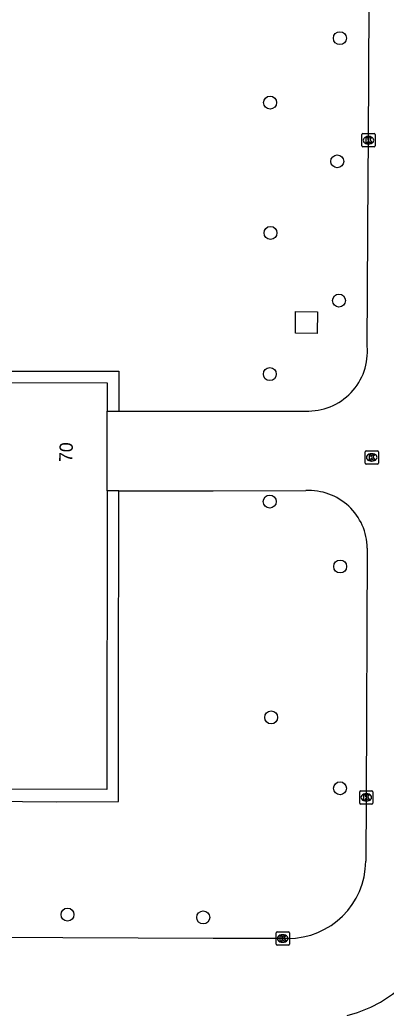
# Model space of a CAD drawing. Extents: x 161477 to 163040, y 383680 to 384868.
# Drawn here: x 162485.4 to 162513.1, y 384187.3 to 384261.8 of the extents above; entities that cross this region are included whole.
import ezdxf

# ---------------------------------------------------------------- set-up
doc = ezdxf.new("R2010")
doc.units = 0
for name, color, linetype in [('IMGEO_Boom', 7, 'Continuous'), ('IMGEO_Groenvoorziening', 7, 'Continuous'), ('IMGEO_Kolk', 7, 'Continuous'), ('IMGEO_Pand', 7, 'Continuous'), ('IMGEO_Pand_nummerreeks', 7, 'Continuous'), ('IMGEO_Rijbaan_lokaal_open', 7, 'Continuous'), ('IMGEO_Voetpad_gesloten', 7, 'Continuous')]:
    doc.layers.add(name, color=color, linetype=linetype)

msp = doc.modelspace()

# ---------------------------------------------------------------- linework, layer by layer
at = {"layer": 'IMGEO_Boom'}
for centre in [(162509.56, 384260.43), (162504.29, 384255.57), (162509.36, 384251.14), (162504.32, 384245.74), (162509.49, 384240.64), (162504.27, 384235.09), (162504.26, 384225.48), (162509.58, 384220.58), (162504.37, 384209.2), (162509.57, 384203.85), (162488.99, 384194.32), (162499.24, 384194.11)]:
    msp.add_circle(centre, 0.489, dxfattribs=at)
at = {"layer": 'IMGEO_Groenvoorziening'}
for points in [[(162453.202, 384235.33), (162469.926, 384235.318), (162485.547, 384235.307), (162489.366, 384235.303), (162492.863, 384235.302), (162492.879, 384232.3)], [(162450.855, 384204.054), (162450.87, 384202.869), (162456.775, 384202.886), (162458.143, 384202.87), (162463.979, 384202.889), (162465.179, 384202.879), (162466.55, 384202.869), (162473.583, 384202.873), (162476.143, 384202.855), (162479.61, 384202.857), (162482.167, 384202.869), (162485.598, 384202.861), (162488.186, 384202.838), (162492.839, 384202.849), (162492.84, 384203.365), (162492.852, 384208.794), (162492.843, 384210.19), (162492.866, 384226.29)]]:
    msp.add_lwpolyline(points, dxfattribs=at)
at = {"layer": 'IMGEO_Kolk'}
for p, q in [((162511.219, 384252.306), (162511.219, 384253.158)), ((162511.294, 384253.232), (162512.146, 384253.232)), ((162511.707, 384253.012), (162511.732, 384253.012)), ((162512.22, 384253.158), (162512.22, 384252.306)), ((162512.146, 384252.232), (162511.294, 384252.232)), ((162511.73, 384252.452), (162511.705, 384252.452)), ((162511.462, 384228.382), (162511.462, 384229.234)), ((162511.537, 384229.308), (162512.389, 384229.308)), ((162511.95, 384229.088), (162511.975, 384229.088)), ((162512.463, 384229.234), (162512.463, 384228.382)), ((162512.389, 384228.308), (162511.537, 384228.308)), ((162511.973, 384228.528), (162511.948, 384228.528)), ((162511.053, 384202.737), (162511.053, 384203.589)), ((162511.128, 384203.663), (162511.98, 384203.663)), ((162512.054, 384203.589), (162512.054, 384202.737)), ((162511.564, 384202.883), (162511.539, 384202.883)), ((162511.541, 384203.443), (162511.566, 384203.443)), ((162511.98, 384202.663), (162511.128, 384202.663)), ((162504.741, 384192.092), (162504.741, 384192.944)), ((162504.816, 384193.018), (162505.668, 384193.018)), ((162505.229, 384192.798), (162505.254, 384192.798)), ((162505.742, 384192.944), (162505.742, 384192.092)), ((162505.668, 384192.018), (162504.816, 384192.018)), ((162505.252, 384192.238), (162505.227, 384192.238))]:
    msp.add_line(p, q, dxfattribs=at)
for points in [[(162511.219, 384252.306), (162511.219, 384253.158)], [(162511.294, 384253.232), (162512.146, 384253.232)], [(162511.54, 384252.932), (162511.663, 384252.932), (162511.663, 384252.781), (162511.793, 384252.932), (162511.957, 384252.932), (162511.811, 384252.781), (162511.964, 384252.532), (162511.812, 384252.532), (162511.727, 384252.696), (162511.663, 384252.629), (162511.663, 384252.532), (162511.54, 384252.532), (162511.54, 384252.932)], [(162512.22, 384253.158), (162512.22, 384252.306)], [(162512.146, 384252.232), (162511.294, 384252.232)], [(162511.462, 384228.382), (162511.462, 384229.234)], [(162511.537, 384229.308), (162512.389, 384229.308)], [(162511.783, 384229.008), (162511.906, 384229.008), (162511.906, 384228.857), (162512.036, 384229.008), (162512.2, 384229.008), (162512.054, 384228.857), (162512.207, 384228.608), (162512.055, 384228.608), (162511.97, 384228.772), (162511.906, 384228.705), (162511.906, 384228.608), (162511.783, 384228.608), (162511.783, 384229.008)], [(162512.463, 384229.234), (162512.463, 384228.382)], [(162512.389, 384228.308), (162511.537, 384228.308)], [(162511.053, 384202.737), (162511.053, 384203.589)], [(162511.128, 384203.663), (162511.98, 384203.663)], [(162512.054, 384203.589), (162512.054, 384202.737)], [(162511.374, 384203.363), (162511.497, 384203.363), (162511.497, 384203.212), (162511.627, 384203.363), (162511.791, 384203.363), (162511.645, 384203.212), (162511.798, 384202.963), (162511.646, 384202.963), (162511.561, 384203.127), (162511.497, 384203.06), (162511.497, 384202.963), (162511.374, 384202.963), (162511.374, 384203.363)], [(162511.98, 384202.663), (162511.128, 384202.663)], [(162504.741, 384192.092), (162504.741, 384192.944)], [(162504.816, 384193.018), (162505.668, 384193.018)], [(162505.062, 384192.718), (162505.185, 384192.718), (162505.185, 384192.567), (162505.315, 384192.718), (162505.479, 384192.718), (162505.333, 384192.567), (162505.486, 384192.318), (162505.334, 384192.318), (162505.249, 384192.482), (162505.185, 384192.415), (162505.185, 384192.318), (162505.062, 384192.318), (162505.062, 384192.718)], [(162505.742, 384192.944), (162505.742, 384192.092)], [(162505.668, 384192.018), (162504.816, 384192.018)]]:
    msp.add_lwpolyline(points, dxfattribs=at)
for centre, start, end in [((162511.296, 384253.156), 91.55205, 178.44795), ((162511.296, 384253.156), 91.55205, 178.44795), ((162512.144, 384253.156), 1.55205, 88.44795), ((162512.144, 384253.156), 1.55205, 88.44795), ((162511.296, 384252.308), 181.55205, 268.44795), ((162511.296, 384252.308), 181.55205, 268.44795), ((162512.144, 384252.308), 271.55205, 358.44795), ((162512.144, 384252.308), 271.55205, 358.44795), ((162511.539, 384229.232), 91.55205, 178.44795), ((162511.539, 384229.232), 91.55205, 178.44795), ((162512.387, 384229.232), 1.55205, 88.44795), ((162512.387, 384229.232), 1.55205, 88.44795), ((162511.539, 384228.384), 181.55205, 268.44795), ((162511.539, 384228.384), 181.55205, 268.44795), ((162512.387, 384228.384), 271.55205, 358.44795), ((162512.387, 384228.384), 271.55205, 358.44795), ((162511.13, 384203.587), 91.55205, 178.44795), ((162511.13, 384203.587), 91.55205, 178.44795), ((162511.978, 384203.587), 1.55205, 88.44795), ((162511.978, 384203.587), 1.55205, 88.44795), ((162511.13, 384202.739), 181.55205, 268.44795), ((162511.13, 384202.739), 181.55205, 268.44795), ((162511.978, 384202.739), 271.55205, 358.44795), ((162511.978, 384202.739), 271.55205, 358.44795), ((162504.818, 384192.942), 91.55205, 178.44795), ((162504.818, 384192.942), 91.55205, 178.44795), ((162505.666, 384192.942), 1.55205, 88.44795), ((162505.666, 384192.942), 1.55205, 88.44795), ((162504.818, 384192.094), 181.55205, 268.44795), ((162504.818, 384192.094), 181.55205, 268.44795), ((162505.666, 384192.094), 271.55205, 358.44795), ((162505.666, 384192.094), 271.55205, 358.44795)]:
    msp.add_arc(centre, 0.0765, start, end, dxfattribs=at)
for centre, major_axis, ratio, start_param, end_param in [((162511.706, 384252.732), (-0.387, 0.002), 0.722429, 4.712389, 7.853982), ((162511.731, 384252.732), (-0.39, 0.002), 0.717154, 1.570796, 4.712389), ((162511.949, 384228.808), (-0.387, 0.002), 0.722429, 4.712389, 7.853982), ((162511.974, 384228.808), (-0.39, 0.002), 0.717154, 1.570796, 4.712389), ((162511.54, 384203.163), (-0.387, 0.002), 0.722429, 4.712389, 7.853982), ((162511.565, 384203.163), (-0.39, 0.002), 0.717154, 1.570796, 4.712389), ((162505.228, 384192.518), (-0.387, 0.002), 0.722429, 4.712389, 7.853982), ((162505.253, 384192.518), (-0.39, 0.002), 0.717154, 1.570796, 4.712389)]:
    msp.add_ellipse(centre, major_axis=major_axis, ratio=ratio, start_param=start_param, end_param=end_param, dxfattribs=at)
at = {"layer": 'IMGEO_Pand'}
for points in [[(162451.8, 384232.358), (162451.802, 384234.461), (162491.985, 384234.438), (162491.984, 384232.3)], [(162491.982, 384226.289), (162491.984, 384232.3)], [(162491.982, 384226.289), (162491.972, 384203.764), (162451.773, 384203.795), (162451.773, 384204.045)]]:
    msp.add_lwpolyline(points, dxfattribs=at)
at = {"layer": 'IMGEO_Rijbaan_lokaal_open'}
for points in [[(162511.622, 384237.2), (162511.703, 384250), (162511.72, 384252.733), (162511.792, 384268.12), (162511.795, 384272.493), (162511.846, 384280.092), (162511.951, 384310.245)], [(162491.984, 384232.3), (162492.879, 384232.3)], [(162492.879, 384232.3), (162500, 384232.303), (162506.965, 384232.306)], [(162492.866, 384226.29), (162491.982, 384226.289)], [(162492.866, 384226.29), (162500, 384226.296), (162506.976, 384226.303)], [(162511.63, 384221.969), (162511.554, 384203.164), (162511.513, 384198.351)], [(162505.612, 384192.52), (162502.335, 384192.518), (162500, 384192.526), (162482.955, 384192.587), (162467.029, 384192.629)]]:
    msp.add_lwpolyline(points, dxfattribs=at)
for centre, radius, start, end in [((162507.141, 384236.801), 4.499, 267.75616, 5.08675), ((162507.214, 384221.893), 4.417, 0.98698, 93.0911), ((162505.634, 384198.399), 5.879, 269.78782, 359.52847), ((162507.695, 384196.274), 9.867, 284.11166, 309.50289)]:
    msp.add_arc(centre, radius, start, end, dxfattribs=at)
at = {"layer": 'IMGEO_Voetpad_gesloten'}
msp.add_lwpolyline([(162507.858, 384239.798), (162507.842, 384238.153), (162506.196, 384238.17), (162506.214, 384239.814), (162507.858, 384239.798)], dxfattribs=at)

# ---------------------------------------------------------------- texts
at = {"layer": 'IMGEO_Pand_nummerreeks'}
msp.add_text('70', height=1, rotation=87.95518, dxfattribs=at).set_placement((162489.351, 384228.441))

doc.saveas('drawing.dxf')
